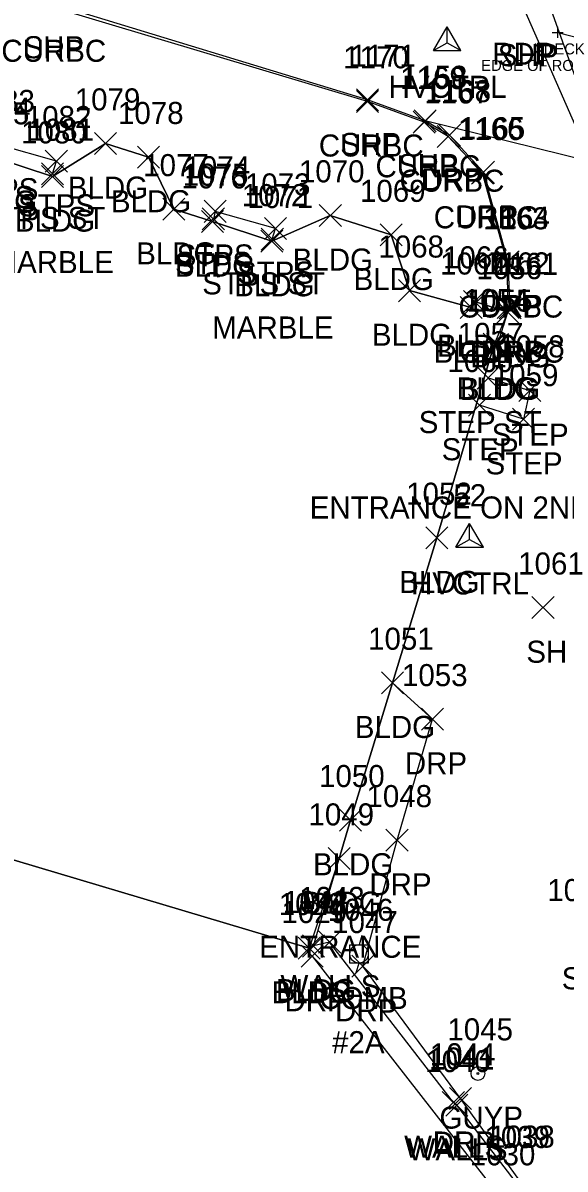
# Model space of a CAD drawing. Extents: x 1462668 to 1465147, y 550359 to 557351.
# Drawn here: x 1464726.3 to 1464775.5, y 552311.1 to 552415.1 of the extents above; entities that cross this region are included whole.
import ezdxf

# ---------------------------------------------------------------- set-up
doc = ezdxf.new("R2010")
doc.units = 0
for name, color, linetype in [('B_A', 7, 'Continuous'), ('B_C', 7, 'Continuous'), ('B_TIC', 7, 'Continuous'), ('BELB', 7, 'Continuous'), ('BSUBM', 7, 'Continuous'), ('C_A', 7, 'Continuous'), ('C_I', 7, 'Continuous'), ('CPSM', 7, 'Continuous'), ('L_A', 7, 'Continuous'), ('L_C', 7, 'Continuous'), ('L_I', 7, 'Continuous'), ('L_TIC', 7, 'Continuous'), ('LBC', 7, 'Continuous'), ('LBF', 7, 'Continuous'), ('Level 6', 7, 'Continuous'), ('LWS', 7, 'Continuous'), ('P_A', 7, 'Continuous'), ('P_I', 7, 'Continuous'), ('P_TIC', 7, 'Continuous'), ('PSP', 7, 'Continuous'), ('R_A', 7, 'Continuous'), ('R_I', 7, 'Continuous'), ('R_TIC', 7, 'Continuous'), ('RC', 7, 'Continuous'), ('RDP', 7, 'Continuous'), ('U_A', 7, 'Continuous'), ('U_C', 7, 'Continuous'), ('U_I', 7, 'Continuous'), ('UP', 7, 'Continuous'), ('UPGW', 7, 'Continuous')]:
    doc.layers.add(name, color=color, linetype=linetype)

msp = doc.modelspace()

# ---------------------------------------------------------------- linework, layer by layer
at = {"layer": 'B_TIC'}
msp.add_line((1464774.85, 552414.21), (1464774.93, 552414.21), dxfattribs=at)
for points in [[(1464774.35, 552414.21), (1464775.35, 552414.21)], [(1464774.85, 552413.71), (1464774.85, 552414.71)]]:
    msp.add_lwpolyline(points, dxfattribs=at)
at = {"layer": 'BELB'}
msp.add_lwpolyline([(1464774.85, 552414.21), (1464790.13, 552410.31), (1464803.26, 552407.23)], dxfattribs=at)
at = {"layer": 'BSUBM'}
msp.add_lwpolyline([(1464747.99, 552483.82), (1464751.4, 552473.62), (1464763.43, 552444.01), (1464772.64, 552420.72), (1464778.45, 552404.49), (1464783.92, 552389.54)], dxfattribs=at)
at = {"layer": 'CPSM'}
for p, q in [((1464763.57, 552412.55), (1464764.82, 552414.71)), ((1464763.57, 552412.55), (1464764.82, 552414.71)), ((1464763.57, 552412.55), (1464764.82, 552414.71)), ((1464763.57, 552412.55), (1464764.82, 552414.71)), ((1464763.57, 552412.55), (1464764.82, 552414.71)), ((1464763.57, 552412.55), (1464764.82, 552414.71)), ((1464763.57, 552412.55), (1464764.82, 552414.71)), ((1464763.57, 552412.55), (1464764.82, 552414.71)), ((1464766.07, 552412.55), (1464764.82, 552414.71)), ((1464764.82, 552413.27), (1464764.82, 552414.71)), ((1464766.07, 552412.55), (1464764.82, 552414.71)), ((1464764.82, 552413.27), (1464764.82, 552414.71)), ((1464766.07, 552412.55), (1464764.82, 552414.71)), ((1464764.82, 552413.27), (1464764.82, 552414.71)), ((1464766.07, 552412.55), (1464764.82, 552414.71)), ((1464764.82, 552413.27), (1464764.82, 552414.71)), ((1464766.07, 552412.55), (1464764.82, 552414.71)), ((1464764.82, 552413.27), (1464764.82, 552414.71)), ((1464766.07, 552412.55), (1464764.82, 552414.71)), ((1464764.82, 552413.27), (1464764.82, 552414.71)), ((1464766.07, 552412.55), (1464764.82, 552414.71)), ((1464764.82, 552413.27), (1464764.82, 552414.71)), ((1464766.07, 552412.55), (1464764.82, 552414.71)), ((1464764.82, 552413.27), (1464764.82, 552414.71)), ((1464763.57, 552412.55), (1464764.82, 552413.27)), ((1464763.57, 552412.55), (1464764.82, 552413.27)), ((1464763.57, 552412.55), (1464764.82, 552413.27)), ((1464763.57, 552412.55), (1464764.82, 552413.27)), ((1464763.57, 552412.55), (1464764.82, 552413.27)), ((1464763.57, 552412.55), (1464764.82, 552413.27)), ((1464763.57, 552412.55), (1464764.82, 552413.27)), ((1464763.57, 552412.55), (1464764.82, 552413.27)), ((1464764.82, 552413.27), (1464764.82, 552413.27)), ((1464764.82, 552413.27), (1464766.07, 552412.55)), ((1464764.82, 552413.27), (1464764.82, 552413.27)), ((1464764.82, 552413.27), (1464766.07, 552412.55)), ((1464764.82, 552413.27), (1464764.82, 552413.27)), ((1464764.82, 552413.27), (1464766.07, 552412.55)), ((1464764.82, 552413.27), (1464764.82, 552413.27)), ((1464764.82, 552413.27), (1464766.07, 552412.55)), ((1464764.82, 552413.27), (1464764.82, 552413.27)), ((1464764.82, 552413.27), (1464766.07, 552412.55)), ((1464764.82, 552413.27), (1464764.82, 552413.27)), ((1464764.82, 552413.27), (1464766.07, 552412.55)), ((1464764.82, 552413.27), (1464764.82, 552413.27)), ((1464764.82, 552413.27), (1464766.07, 552412.55)), ((1464764.82, 552413.27), (1464764.82, 552413.27)), ((1464764.82, 552413.27), (1464766.07, 552412.55)), ((1464763.57, 552412.55), (1464766.07, 552412.55)), ((1464763.57, 552412.55), (1464766.07, 552412.55)), ((1464763.57, 552412.55), (1464766.07, 552412.55)), ((1464763.57, 552412.55), (1464766.07, 552412.55)), ((1464763.57, 552412.55), (1464766.07, 552412.55)), ((1464763.57, 552412.55), (1464766.07, 552412.55)), ((1464763.57, 552412.55), (1464766.07, 552412.55)), ((1464763.57, 552412.55), (1464766.07, 552412.55)), ((1464765.6, 552367.52), (1464766.85, 552369.69)), ((1464768.1, 552367.52), (1464766.85, 552369.69)), ((1464766.85, 552368.24), (1464766.85, 552369.69)), ((1464765.6, 552367.52), (1464766.85, 552368.24)), ((1464766.85, 552368.24), (1464766.85, 552368.24)), ((1464766.85, 552368.24), (1464768.1, 552367.52)), ((1464765.6, 552367.52), (1464768.1, 552367.52))]:
    msp.add_line(p, q, dxfattribs=at)
at = {"layer": 'L_TIC'}
for points in [[(1464732.82, 552403.13), (1464734.82, 552405.13)], [(1464734.82, 552403.13), (1464732.82, 552405.13)], [(1464728.37, 552401.53), (1464730.37, 552403.53)], [(1464730.37, 552401.53), (1464728.37, 552403.53)], [(1464736.73, 552401.9), (1464738.73, 552403.9)], [(1464738.73, 552401.9), (1464736.73, 552403.9)], [(1464728.03, 552400.38), (1464730.03, 552402.38)], [(1464730.03, 552400.38), (1464728.03, 552402.38)], [(1464728.02, 552400.14), (1464730.02, 552402.14)], [(1464730.02, 552400.14), (1464728.02, 552402.14)], [(1464739.02, 552397.17), (1464741.02, 552399.17)], [(1464741.02, 552397.17), (1464739.02, 552399.17)], [(1464742.61, 552396.3), (1464744.61, 552398.3)], [(1464744.61, 552396.3), (1464742.61, 552398.3)], [(1464742.77, 552396.98), (1464744.77, 552398.98)], [(1464744.77, 552396.98), (1464742.77, 552398.98)], [(1464753.22, 552396.61), (1464755.22, 552398.61)], [(1464755.22, 552396.61), (1464753.22, 552398.61)], [(1464742.53, 552396.06), (1464744.53, 552398.06)], [(1464744.53, 552396.06), (1464742.53, 552398.06)], [(1464748.24, 552395.42), (1464750.24, 552397.42)], [(1464750.24, 552395.42), (1464748.24, 552397.42)], [(1464747.92, 552394.28), (1464749.92, 552396.28)], [(1464749.92, 552394.28), (1464747.92, 552396.28)], [(1464747.96, 552394.45), (1464749.96, 552396.45)], [(1464749.96, 552394.45), (1464747.96, 552396.45)], [(1464758.74, 552394.84), (1464760.74, 552396.84)], [(1464760.74, 552394.84), (1464758.74, 552396.84)], [(1464760.4, 552389.79), (1464762.4, 552391.79)], [(1464762.4, 552389.79), (1464760.4, 552391.79)], [(1464766, 552388.25), (1464768, 552390.25)], [(1464768, 552388.25), (1464766, 552390.25)], [(1464766.31, 552388.81), (1464768.31, 552390.81)], [(1464768.31, 552388.81), (1464766.31, 552390.81)], [(1464769.31, 552387.83), (1464771.31, 552389.83)], [(1464771.31, 552387.83), (1464769.31, 552389.83)], [(1464768.09, 552384.94), (1464770.09, 552386.94)], [(1464770.09, 552384.94), (1464768.09, 552386.94)], [(1464768.38, 552384.89), (1464770.38, 552386.89)], [(1464770.38, 552384.89), (1464768.38, 552386.89)], [(1464767.55, 552381.87), (1464769.55, 552383.87)], [(1464769.55, 552381.87), (1464767.55, 552383.87)], [(1464771.31, 552380.74), (1464773.31, 552382.74)], [(1464773.31, 552380.74), (1464771.31, 552382.74)], [(1464766.76, 552379.41), (1464768.76, 552381.41)], [(1464768.76, 552379.41), (1464766.76, 552381.41)], [(1464770.74, 552378.13), (1464772.74, 552380.13)], [(1464772.74, 552378.13), (1464770.74, 552380.13)], [(1464762.87, 552367.38), (1464764.87, 552369.38)], [(1464764.87, 552367.38), (1464762.87, 552369.38)], [(1464772.51, 552361.05), (1464774.51, 552363.05)], [(1464774.51, 552361.05), (1464772.51, 552363.05)], [(1464758.85, 552354.23), (1464760.85, 552356.23)], [(1464760.85, 552354.23), (1464758.85, 552356.23)], [(1464755.06, 552341.78), (1464757.06, 552343.78)], [(1464757.06, 552341.78), (1464755.06, 552343.78)], [(1464754.02, 552338.3), (1464756.02, 552340.3)], [(1464756.02, 552338.3), (1464754.02, 552340.3)], [(1464751.31, 552330.18), (1464753.31, 552332.18)], [(1464753.31, 552330.18), (1464751.31, 552332.18)], [(1464751.69, 552330.37), (1464753.69, 552332.37)], [(1464753.69, 552330.37), (1464751.69, 552332.37)], [(1464753.16, 552330.73), (1464755.16, 552332.73)], [(1464755.16, 552330.73), (1464753.16, 552332.73)], [(1464764.38, 552316.17), (1464766.38, 552318.17)], [(1464766.38, 552316.17), (1464764.38, 552318.17)], [(1464764.69, 552315.93), (1464766.69, 552317.93)], [(1464766.69, 552315.93), (1464764.69, 552317.93)]]:
    msp.add_lwpolyline(points, dxfattribs=at)
at = {"layer": 'LBC'}
msp.add_lwpolyline([(1464716.2, 552341.93), (1464752.31, 552331.18), (1464752.69, 552331.37), (1464755.02, 552339.3), (1464756.06, 552342.78), (1464759.85, 552355.23), (1464763.87, 552368.38), (1464769.09, 552385.94), (1464769.38, 552385.89), (1464770.31, 552388.83), (1464767.31, 552389.81), (1464767, 552389.25), (1464761.4, 552390.79), (1464759.74, 552395.84), (1464754.22, 552397.61), (1464748.92, 552395.28), (1464743.53, 552397.06), (1464740.02, 552398.17), (1464737.73, 552402.9), (1464733.82, 552404.13), (1464729.02, 552401.14), (1464723.75, 552402.87)], dxfattribs=at)
at = {"layer": 'LBF'}
for points in [[(1464729.03, 552401.38), (1464729.37, 552402.53), (1464724.24, 552403.99), (1464723.86, 552403.28)], [(1464748.96, 552395.45), (1464749.24, 552396.42), (1464743.77, 552397.98), (1464743.61, 552397.3)], [(1464768.55, 552382.87), (1464772.31, 552381.74), (1464771.74, 552379.13), (1464767.76, 552380.41)]]:
    msp.add_lwpolyline(points, dxfattribs=at)
at = {"layer": 'Level 6'}
msp.add_lwpolyline([(1464723.75, 552402.87), (1464729.02, 552401.14), (1464733.82, 552404.13), (1464737.73, 552402.9), (1464740.02, 552398.17), (1464743.53, 552397.06), (1464748.92, 552395.28), (1464754.22, 552397.61), (1464759.74, 552395.84), (1464761.4, 552390.79), (1464767, 552389.25), (1464767.31, 552389.81), (1464770.31, 552388.83), (1464769.09, 552385.94), (1464763.87, 552368.38), (1464759.85, 552355.23), (1464756.06, 552342.78), (1464755.02, 552339.3), (1464752.31, 552331.18), (1464716.2, 552341.93)], dxfattribs=at)
at = {"layer": 'LWS'}
for points in [[(1464754.16, 552331.73), (1464752.69, 552331.37)], [(1464789.82, 552285.15), (1464790.77, 552286.07), (1464789.93, 552288.01), (1464770.98, 552310.05), (1464765.69, 552316.93), (1464765.38, 552317.17), (1464754.16, 552331.73)]]:
    msp.add_lwpolyline(points, dxfattribs=at)
at = {"layer": 'P_TIC'}
for points in [[(1464756.59, 552407.09), (1464758.59, 552409.09)], [(1464758.59, 552407.09), (1464756.59, 552409.09)], [(1464761.83, 552405.18), (1464763.83, 552407.18)], [(1464763.83, 552405.18), (1464761.83, 552407.18)]]:
    msp.add_lwpolyline(points, dxfattribs=at)
at = {"layer": 'PSP'}
msp.add_lwpolyline([(1464771.87, 552416.15), (1464777.88, 552402.48), (1464762.83, 552406.18), (1464757.59, 552408.09), (1464728.85, 552416.86), (1464690.25, 552428.38), (1464653.82, 552439.4), (1464639.64, 552443.56), (1464626.06, 552447.61), (1464621.57, 552453.25), (1464614, 552453.2), (1464606.85, 552451.52), (1464603.38, 552449.44), (1464598.87, 552445.19), (1464595.53, 552438.22)], dxfattribs=at)
at = {"layer": 'R_TIC'}
for points in [[(1464756.6, 552406.95), (1464758.6, 552408.95)], [(1464758.6, 552406.95), (1464756.6, 552408.95)], [(1464761.74, 552405.07), (1464763.74, 552407.07)], [(1464763.74, 552405.07), (1464761.74, 552407.07)], [(1464763.92, 552403.76), (1464765.92, 552405.76)], [(1464765.92, 552403.76), (1464763.92, 552405.76)], [(1464764.02, 552403.88), (1464766.02, 552405.88)], [(1464766.02, 552403.88), (1464764.02, 552405.88)], [(1464767.02, 552400.44), (1464769.02, 552402.44)], [(1464769.02, 552400.44), (1464767.02, 552402.44)], [(1464767.12, 552400.52), (1464769.12, 552402.52)], [(1464769.12, 552400.52), (1464767.12, 552402.52)], [(1464769.25, 552392.35), (1464771.25, 552394.35)], [(1464771.25, 552392.35), (1464769.25, 552394.35)], [(1464769.36, 552392.41), (1464771.36, 552394.41)], [(1464771.36, 552392.41), (1464769.36, 552394.41)], [(1464769.34, 552388.26), (1464771.34, 552390.26)], [(1464771.34, 552388.26), (1464769.34, 552390.26)], [(1464769.54, 552388.22), (1464771.54, 552390.22)], [(1464771.54, 552388.22), (1464769.54, 552390.22)], [(1464762.49, 552350.93), (1464764.49, 552352.93)], [(1464764.49, 552350.93), (1464762.49, 552352.93)], [(1464759.27, 552339.96), (1464761.27, 552341.96)], [(1464761.27, 552339.96), (1464759.27, 552341.96)], [(1464751.57, 552329.45), (1464753.57, 552331.45)], [(1464753.57, 552329.45), (1464751.57, 552331.45)], [(1464756.16, 552328.54), (1464758.16, 552330.54)], [(1464758.16, 552328.54), (1464756.16, 552330.54)], [(1464765.02, 552316.55), (1464767.02, 552318.55)], [(1464767.02, 552316.55), (1464765.02, 552318.55)]]:
    msp.add_lwpolyline(points, dxfattribs=at)
at = {"layer": 'RC'}
msp.add_lwpolyline([(1464770.34, 552389.26), (1464770.25, 552393.35), (1464768.02, 552401.44), (1464764.92, 552404.76), (1464762.74, 552406.07), (1464757.6, 552407.95), (1464728.8, 552416.54), (1464690.19, 552428.15), (1464653.69, 552439.19), (1464639.56, 552443.38), (1464625.93, 552447.39), (1464621.43, 552453.14), (1464613.87, 552453.13), (1464606.79, 552451.24), (1464603.44, 552449.36), (1464599.05, 552445.06), (1464595.76, 552438.11)], dxfattribs=at)
at = {"layer": 'RDP'}
for points in [[(1464765.02, 552404.88), (1464762.83, 552406.18)], [(1464770.54, 552389.22), (1464770.36, 552393.41), (1464768.12, 552401.52), (1464765.02, 552404.88)], [(1464763.49, 552351.93), (1464759.85, 552355.23)], [(1464752.57, 552330.45), (1464769.72, 552308.48), (1464789.83, 552284.31), (1464792.35, 552285.88), (1464790.26, 552288.48), (1464771.4, 552310.09), (1464766.02, 552317.55), (1464757.16, 552329.54), (1464760.27, 552340.96), (1464763.49, 552351.93)]]:
    msp.add_lwpolyline(points, dxfattribs=at)
at = {"layer": 'UP'}
for p, q in [((1464757.08, 552332.31), (1464756.83, 552331.48)), ((1464756, 552329.81), (1464756, 552331.48)), ((1464756, 552331.48), (1464757.66, 552331.48)), ((1464757.66, 552331.48), (1464757.66, 552329.81)), ((1464757.66, 552329.81), (1464756, 552329.81)), ((1464756.58, 552328.98), (1464756.83, 552329.81)), ((1464756.83, 552330.65), (1464756.83, 552330.65))]:
    msp.add_line(p, q, dxfattribs=at)
msp.add_circle((1464756.83, 552330.65), 0.833, dxfattribs=at)
at = {"layer": 'UPGW'}
for radius in [0.625, 0.0833]:
    msp.add_circle((1464767.61, 552319.81), radius, dxfattribs=at)

# ---------------------------------------------------------------- texts
at = {"layer": 'B_A'}
msp.add_text('XDECK', height=1, dxfattribs=at).set_placement((1464772.69, 552412.21))
at = {"layer": 'B_C'}
msp.add_text('EDGE OF ROADWAY', height=1, dxfattribs=at).set_placement((1464767.91, 552410.71))
at = {"layer": 'C_A'}
for p in [(1464759.51, 552408.27), (1464759.51, 552408.27), (1464759.51, 552408.27), (1464759.51, 552408.27), (1464759.51, 552408.27), (1464759.51, 552408.27), (1464759.51, 552408.27), (1464759.51, 552408.27), (1464761.54, 552363.24)]:
    msp.add_text('HVCTRL', height=2, dxfattribs=at).set_placement(p)
at = {"layer": 'C_I'}
msp.add_text('52', height=2, dxfattribs=at).set_placement((1464765.38, 552371.24))
at = {"layer": 'L_A'}
for s, p in [('STPS', (1464720.38, 552398.28)), ('STPS', (1464720.76, 552398.99)), ('BLDG', (1464730.41, 552399.13)), ('BLDG', (1464720.34, 552397.87)), ('STPS', (1464725.89, 552397.53)), ('BLDG', (1464734.32, 552397.9)), ('STPS ST', (1464722.68, 552396.38)), ('BLDG', (1464725.61, 552396.14)), ('BLDG', (1464736.61, 552393.17)), ('STPS', (1464740.13, 552392.3)), ('BLDG', (1464740.12, 552392.06)), ('STPS', (1464740.28, 552392.98)), ('BLDG', (1464750.81, 552392.61)), ('STPS', (1464745.76, 552391.42)), ('STPS ST', (1464742.6, 552390.45)), ('BLDG', (1464745.51, 552390.28)), ('BLDG', (1464756.33, 552390.84)), ('BLDG', (1464757.99, 552385.79)), ('BLDG', (1464763.9, 552384.81)), ('BLDG', (1464763.59, 552384.25)), ('BLDG', (1464766.9, 552383.83)), ('BLDG', (1464765.68, 552380.94)), ('BLDG', (1464765.97, 552380.89)), ('STEP ST', (1464762.24, 552377.87)), ('STEP', (1464768.86, 552376.74)), ('STEP', (1464764.32, 552375.41)), ('STEP', (1464768.3, 552374.13)), ('BLDG', (1464760.46, 552363.38)), ('SH', (1464772, 552357.05)), ('BLDG', (1464756.44, 552350.23)), ('BLDG', (1464752.65, 552337.78)), ('BLDG', (1464751.61, 552334.3)), ('WALLS', (1464749.7, 552326.73)), ('SH', (1464775.21, 552327.44)), ('BLDG', (1464748.9, 552326.18)), ('BLDG', (1464749.28, 552326.37)), ('WALLS', (1464760.92, 552312.17)), ('WALLS', (1464761.23, 552311.93))]:
    msp.add_text(s, height=2, dxfattribs=at).set_placement(p)
at = {"layer": 'L_C'}
for s, p in [('MARBLE', (1464723.58, 552392.38)), ('MARBLE', (1464743.51, 552386.45)), ('ENTRANCE ON 2ND FLOOR', (1464752.35, 552370.13)), ('ENTRANCE', (1464747.77, 552330.3))]:
    msp.add_text(s, height=2, dxfattribs=at).set_placement(p)
at = {"layer": 'L_I'}
for s, p in [('1083', (1464721.47, 552406.99)), ('1079', (1464731.04, 552407.13)), ('1085', (1464720.97, 552405.87)), ('1084', (1464721.09, 552406.28)), ('1082', (1464726.6, 552405.53)), ('1078', (1464734.96, 552405.9)), ('1080', (1464726.17, 552404.14)), ('1081', (1464726.83, 552404.38)), ('1077', (1464737.25, 552401.17)), ('1074', (1464740.99, 552400.98)), ('1070', (1464751.37, 552400.61)), ('1076', (1464740.71, 552400.06)), ('1075', (1464740.84, 552400.3)), ('1073', (1464746.47, 552399.42)), ('1072', (1464746.19, 552398.45)), ('1071', (1464746.71, 552398.28)), ('1069', (1464756.91, 552398.84)), ('1068', (1464758.58, 552393.79)), ('1067', (1464764.18, 552392.25)), ('1066', (1464764.44, 552392.81)), ('1056', (1464767.48, 552391.83)), ('1054', (1464766.32, 552388.94)), ('1055', (1464766.61, 552388.89)), ('1057', (1464765.78, 552385.87)), ('1058', (1464769.53, 552384.74)), ('1060', (1464764.85, 552383.41)), ('1059', (1464768.96, 552382.13)), ('1052', (1464761.1, 552371.38)), ('1061', (1464771.26, 552365.05)), ('1051', (1464757.65, 552358.23)), ('1050', (1464753.2, 552345.78)), ('1049', (1464752.24, 552342.3)), ('1062', (1464773.9, 552335.44)), ('1028', (1464749.54, 552334.18)), ('1042', (1464749.92, 552334.37)), ('1043', (1464751.39, 552334.73)), ('1040', (1464762.83, 552319.93)), ('1041', (1464763.17, 552320.17)), ('1039', (1464768.2, 552313.05))]:
    msp.add_text(s, height=2, dxfattribs=at).set_placement(p)
at = {"layer": 'P_A'}
for s, p in [('SHP', (1464726.39, 552411.86)), ('RDP', (1464768.9, 552411.27)), ('SHP', (1464769.41, 552411.15)), ('SHP', (1464755.12, 552403.09)), ('SHP', (1464760.36, 552401.18))]:
    msp.add_text(s, height=2, dxfattribs=at).set_placement(p)
at = {"layer": 'P_I'}
for s, p in [('1171', (1464756.03, 552411.09)), ('1158', (1464760.7, 552409.18))]:
    msp.add_text(s, height=2, dxfattribs=at).set_placement(p)
at = {"layer": 'R_A'}
for s, p in [('CURBC', (1464724.38, 552411.54)), ('CURBC', (1464753.18, 552402.95)), ('CURBC', (1464758.32, 552401.07)), ('CURBC', (1464760.5, 552399.76)), ('DRP', (1464762.51, 552399.88)), ('CURBC', (1464763.6, 552396.44)), ('DRP', (1464765.61, 552396.52)), ('CURBC', (1464765.84, 552388.35)), ('DRP', (1464767.84, 552388.41)), ('CURBC', (1464765.92, 552384.26)), ('DRP', (1464768.03, 552384.22)), ('DRP', (1464760.98, 552346.93)), ('DRP', (1464757.76, 552335.96)), ('DRP', (1464750.06, 552325.45)), ('DRP', (1464754.65, 552324.54)), ('DRP', (1464763.51, 552312.55))]:
    msp.add_text(s, height=2, dxfattribs=at).set_placement(p)
at = {"layer": 'R_I'}
for s, p in [('1170', (1464755.39, 552410.95)), ('1169', (1464760.56, 552409.07)), ('1167', (1464762.75, 552407.76)), ('1168', (1464762.85, 552407.88)), ('1165', (1464765.95, 552404.52)), ('1166', (1464765.79, 552404.44)), ('1163', (1464768.08, 552396.35)), ('1164', (1464768.18, 552396.41)), ('1162', (1464768.17, 552392.26)), ('1161', (1464768.93, 552392.22)), ('1053', (1464760.72, 552354.93)), ('1048', (1464757.5, 552343.96)), ('1029', (1464749.79, 552333.45)), ('1047', (1464754.39, 552332.54)), ('1044', (1464763.25, 552320.55)), ('1038', (1464768.63, 552313.09)), ('1030', (1464766.87, 552311.48))]:
    msp.add_text(s, height=2, dxfattribs=at).set_placement(p)
at = {"layer": 'U_A'}
for s, p in [('COMB', (1464753.22, 552325.65)), ('GUYP', (1464764.12, 552314.81))]:
    msp.add_text(s, height=2, dxfattribs=at).set_placement(p)
at = {"layer": 'U_C'}
msp.add_text('#2A', height=2, dxfattribs=at).set_placement((1464754.38, 552321.65))
at = {"layer": 'U_I'}
for s, p in [('1046', (1464754, 552333.65)), ('1045', (1464764.84, 552322.81))]:
    msp.add_text(s, height=2, dxfattribs=at).set_placement(p)

doc.saveas('drawing.dxf')
